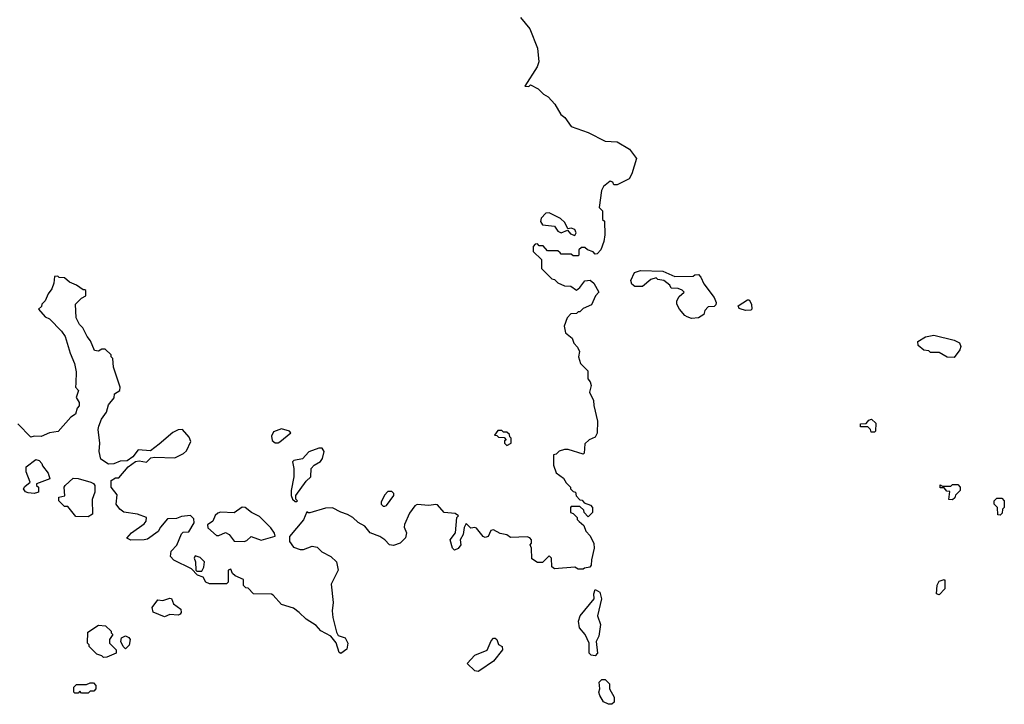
# Model space of a CAD drawing. Extents: x 1861455 to 2058065, y 200073 to 437907.
# Tile 429 of 574: x 2022960 to 2028770, y 333363 to 337404. Entities that reach past the tile are written whole.
import ezdxf

# ---------------------------------------------------------------- set-up
doc = ezdxf.new("R2010")
doc.units = 0

msp = doc.modelspace()

# ---------------------------------------------------------------- linework, layer by layer
at = {"layer": '0CON05XD'}
for points in [[(2025915.9, 337415.9), (2025970.7, 337350.7), (2026016.1, 337236.1), (2026023.3, 337155), (2026013.6, 337126.4), (2025941.7, 337011.7), (2025965, 337010), (2025975, 337020), (2026020, 336995), (2026050, 336965), (2026079.3, 336949.3), (2026117.5, 336905), (2026153.6, 336843.6), (2026176.4, 336826.4), (2026215, 336772.5), (2026315, 336737.5), (2026415, 336687.5), (2026485, 336682.5), (2026559.3, 336639.3), (2026600, 336585), (2026572.5, 336495), (2026556.4, 336463.6), (2026485, 336430), (2026465, 336430), (2026460, 336445), (2026445, 336450), (2026405, 336420), (2026392.5, 336395), (2026380, 336295), (2026400, 336275), (2026400, 336225), (2026410, 336215), (2026412.5, 336135), (2026407.5, 336095), (2026390, 336045), (2026368.3, 336021.7), (2026355, 336020), (2026343, 336033), (2026310, 336045), (2026295, 336060), (2026275, 336060), (2026260, 336045), (2026260, 336015), (2026255, 336010), (2026225, 336010), (2026215, 336020), (2026155, 336020), (2026148.3, 336028.3), (2026135, 336040), (2026075, 336040), (2026048.3, 336068.3), (2026025, 336070), (2026015, 336080), (2026001.7, 336078.3), (2025990, 336065), (2025990, 336035), (2026038.3, 335988.3), (2026040, 335935), (2026100, 335875), (2026115, 335870), (2026135, 335850), (2026175, 335832.5), (2026211.7, 335831.7), (2026245, 335807.5), (2026265, 335823.3), (2026295, 335862.5), (2026327, 335867), (2026348.3, 335848.3), (2026377.5, 335795), (2026357.5, 335775), (2026335, 335720), (2026285, 335700), (2026265, 335680), (2026255, 335680), (2026245, 335670), (2026211.7, 335668.3), (2026190, 335645), (2026172.5, 335595), (2026180, 335555), (2026220, 335525), (2026230, 335495), (2026251.7, 335471.7), (2026262.5, 335445), (2026257.5, 335415), (2026270, 335375), (2026311.7, 335331.7), (2026312.5, 335285), (2026327, 335267), (2026332.5, 335245), (2026322.5, 335205), (2026346.4, 335156.4), (2026347, 335127), (2026368.8, 335035), (2026367, 334963), (2026355, 334940), (2026320, 334925), (2026295, 334900), (2026290, 334845), (2026285, 334840), (2026197, 334867), (2026175, 334867.5), (2026143, 334857), (2026125, 334840), (2026110, 334835), (2026110, 334775), (2026125, 334730), (2026168.3, 334698.3), (2026185, 334670), (2026210, 334645), (2026210, 334635), (2026225, 334620), (2026240, 334615), (2026243, 334593), (2026265, 334570), (2026278.3, 334568.3), (2026291.7, 334551.7), (2026328.3, 334538.3), (2026340, 334525), (2026340, 334495), (2026315, 334470), (2026290, 334495), (2026288.3, 334508.3), (2026265, 334530), (2026215, 334530), (2026210, 334525), (2026210, 334495), (2026225, 334490), (2026250, 334465), (2026250, 334455), (2026261.7, 334441.7), (2026288.3, 334418.3), (2026300, 334385), (2026327, 334357), (2026347.5, 334312.5), (2026350, 334285), (2026333.6, 334216.4), (2026332.5, 334185), (2026325, 334172.5), (2026293, 334167), (2026285, 334160), (2026255, 334160), (2026235, 334172.5), (2026115, 334162.5), (2026100, 334175), (2026097.5, 334225), (2026085, 334240), (2026045, 334200), (2026015, 334200), (2025981.7, 334221.7), (2025980, 334285), (2025972.5, 334305), (2025980, 334315), (2025980, 334335), (2025970, 334345), (2025955, 334352.5), (2025857, 334347), (2025833.9, 334363.9), (2025795, 334370.8), (2025755, 334392.5), (2025740, 334390), (2025725, 334353.3), (2025707, 334347), (2025694.1, 334354.1), (2025655, 334402.5), (2025645, 334407.5), (2025623, 334403), (2025595, 334430), (2025583.6, 334406.4), (2025576.2, 334365), (2025558.8, 334335), (2025562.5, 334305), (2025547.7, 334282.3), (2025525, 334273.3), (2025514, 334285), (2025500, 334335), (2025532.5, 334375), (2025540, 334465), (2025550, 334475), (2025529.3, 334489.3), (2025465, 334496), (2025425, 334540), (2025415, 334543.3), (2025375, 334536.7), (2025305, 334542.5), (2025292.5, 334535), (2025259.3, 334490.7), (2025230, 334425), (2025228.3, 334408.3), (2025243.3, 334375), (2025236.2, 334345), (2025205, 334313.8), (2025165, 334301.2), (2025142.5, 334305), (2025115, 334333.8), (2025085, 334353.8), (2025027.5, 334375), (2024996.2, 334415), (2024957.3, 334437.3), (2024925.8, 334465.8), (2024895, 334483.3), (2024855, 334496.7), (2024805, 334523.3), (2024765, 334521.2), (2024673, 334493), (2024662.5, 334492.5), (2024655, 334500), (2024635, 334452.5), (2024553, 334353), (2024552.5, 334325), (2024575, 334290), (2024615, 334277.5), (2024635, 334277.5), (2024685, 334296.7), (2024715, 334290), (2024742.7, 334262.7), (2024795.8, 334235.8), (2024828.8, 334205), (2024838.8, 334155), (2024798.3, 334071.7), (2024809.2, 333965), (2024804.4, 333915), (2024807.8, 333875), (2024829.2, 333789.2), (2024839.3, 333769.3), (2024881.2, 333755), (2024895.8, 333724.2), (2024890.4, 333689.5), (2024855, 333662.5), (2024845, 333670), (2024827, 333727), (2024796.4, 333766.4), (2024737, 333797), (2024709.3, 333829.3), (2024650, 333865), (2024610, 333905), (2024575, 333930), (2024505, 333952.5), (2024455, 334007.5), (2024445, 334012.5), (2024340, 334015), (2024308.3, 334048.3), (2024295, 334050), (2024280, 334065), (2024280, 334100), (2024231.2, 334121.2), (2024216.7, 334135), (2024205, 334160), (2024190, 334155), (2024190, 334085), (2024180, 334075), (2024080, 334075)], [(2026235, 336130), (2026243.3, 336145), (2026236.7, 336165), (2026215, 336173.3), (2026195, 336170), (2026176.5, 336206.5), (2026150.4, 336230.4), (2026085, 336264), (2026065, 336261.2), (2026037.8, 336232.2), (2026032.2, 336212.2), (2026045, 336192.5), (2026116, 336186), (2026135.7, 336155.7), (2026155, 336146), (2026191.7, 336161.7), (2026209.6, 336139.5), (2026235, 336130)], [(2024080, 334075), (2024057.5, 334085), (2024043, 334113), (2024010, 334125), (2023973, 334163), (2023870, 334215), (2023850, 334235), (2023853, 334267), (2023887, 334303), (2023915, 334370), (2023925, 334380), (2023958.3, 334381.7), (2023990, 334435), (2023988.3, 334458.3), (2023967, 334477), (2023915, 334472.5), (2023885, 334460), (2023833, 334457), (2023790.7, 334409.3), (2023776.4, 334383.6), (2023715, 334338.8), (2023695, 334333.3), (2023615, 334332.5), (2023593, 334343), (2023620, 334375), (2023695, 334428), (2023705.8, 334445), (2023708.8, 334465), (2023655, 334486.2), (2023575, 334498), (2023550, 334515), (2023530, 334545), (2023535, 334600), (2023500, 334645), (2023500, 334685), (2023525, 334700), (2023545, 334700), (2023600, 334765), (2023643, 334797), (2023665, 334800), (2023707.5, 334792.5), (2023733, 334817), (2023755, 334822.5), (2023875, 334817.5), (2023926.1, 334843.9), (2023945, 334860), (2023970, 334915), (2023960.7, 334940.7), (2023920, 334985), (2023895, 334983.3), (2023862.7, 334967.3), (2023782.3, 334897.7), (2023731.7, 334858.3), (2023660, 334865), (2023626.7, 334823.3), (2023595, 334800), (2023552.3, 334797.7), (2023515, 334782.5), (2023485, 334780), (2023439.3, 334809.3), (2023428.8, 334855), (2023433.8, 334905), (2023423.3, 334985), (2023427.5, 335005), (2023443, 335047), (2023471.7, 335088.3), (2023485, 335130), (2023517, 335173), (2023520, 335195), (2023550, 335215), (2023552.5, 335235), (2023513, 335353), (2023510, 335405), (2023500, 335415), (2023500, 335425), (2023465, 335460), (2023445, 335460), (2023425, 335447.5), (2023400.7, 335450.7), (2023378.3, 335508.3), (2023357.5, 335535), (2023332.5, 335585), (2023312.5, 335605), (2023292.5, 335645), (2023290, 335725), (2023325, 335760), (2023350, 335775), (2023350, 335805), (2023345, 335810), (2023335, 335810), (2023295, 335837.5), (2023253.8, 335853.8), (2023225, 335880), (2023193, 335883), (2023185, 335890), (2023165, 335887.5), (2023161.7, 335848.3), (2023150, 335815), (2023127.5, 335785), (2023110, 335745), (2023090, 335725), (2023088.3, 335711.7), (2023070, 335695), (2023110.7, 335650.7), (2023135, 335637.5), (2023207.5, 335565), (2023227.5, 335535), (2023257.5, 335435), (2023283.3, 335375), (2023293.3, 335325), (2023291.7, 335258.3), (2023290, 335235), (2023307.5, 335215), (2023292.5, 335175), (2023310, 335145), (2023310, 335125), (2023298.3, 335111.7), (2023290, 335075), (2023261.7, 335058.3), (2023187, 334973), (2023135, 334966.2), (2023085.9, 334944.1), (2023045, 334946.7), (2023025, 334940), (2022949.3, 335019.3)], [(2026925, 335640), (2026899.3, 335649.3), (2026885, 335657.5), (2026852.5, 335695), (2026837.5, 335725), (2026837.5, 335745), (2026850.7, 335769.3), (2026880, 335795), (2026868.3, 335808.3), (2026845, 335817.5), (2026805, 335820), (2026796.4, 335836.4), (2026760, 335865), (2026725, 335870), (2026715, 335880), (2026685, 335870), (2026635, 335828.8), (2026589.6, 335829.5), (2026572.5, 335842.5), (2026567.1, 335865), (2026588.3, 335911.7), (2026623.3, 335923.3), (2026755, 335920), (2026825, 335887.5), (2026935, 335890), (2026943, 335897), (2026965, 335900), (2026980, 335885), (2026997.5, 335845), (2027057.5, 335765), (2027070, 335735), (2027068.3, 335721.7), (2027058.3, 335711.7), (2027021.7, 335708.3), (2027003, 335687), (2026996.4, 335663.6), (2026965, 335643.3), (2026925, 335640)], [(2027245, 335687.5), (2027223, 335693), (2027205, 335700), (2027200, 335715), (2027255, 335750), (2027265, 335750), (2027277.5, 335725), (2027280, 335695), (2027275, 335690), (2027245, 335687.5)], [(2028475, 335410), (2028433, 335413), (2028385, 335440), (2028335, 335440), (2028325, 335450), (2028295, 335452.5), (2028261.7, 335481.7), (2028260, 335505), (2028305, 335532.5), (2028355, 335542.5), (2028475, 335512.5), (2028506.4, 335496.4), (2028512.5, 335475), (2028507.5, 335455), (2028475, 335410)], [(2028005, 334970), (2027985, 334970), (2027980, 334985), (2027965, 335000), (2027921.7, 335001.7), (2027921.7, 335018.3), (2027955, 335020), (2027970.7, 335039.3), (2027987, 335047), (2028011.7, 335021.7), (2028010, 334975), (2028005, 334970)], [(2024485, 334906.7), (2024495, 334913.3), (2024560, 334965), (2024552.5, 334975), (2024505, 334988.6), (2024458, 334972), (2024446.7, 334945), (2024449.3, 334919.3), (2024467, 334907), (2024485, 334906.7)], [(2025835, 334890), (2025860, 334905), (2025860, 334935), (2025851.7, 334941.7), (2025850, 334955), (2025835, 334970), (2025815, 334970), (2025805, 334980), (2025781.7, 334978.3), (2025761.7, 334951.7), (2025775, 334950), (2025785, 334940), (2025818.3, 334938.3), (2025830, 334925), (2025821.7, 334918.3), (2025820, 334905), (2025835, 334890)], [(2024595, 334560), (2024600, 334565), (2024590, 334575), (2024590, 334595), (2024650.7, 334679.3), (2024677.5, 334705), (2024680, 334755), (2024696.7, 334775), (2024735, 334796.7), (2024746.9, 334813.1), (2024755.8, 334855), (2024745, 334875.6), (2024725, 334875.5), (2024665.8, 334854.2), (2024628.3, 334811.7), (2024578.3, 334801.7), (2024570, 334795), (2024577.5, 334755), (2024577.5, 334705), (2024562.5, 334625), (2024562.5, 334595), (2024570, 334575), (2024585, 334560), (2024595, 334560)], [(2023045, 334607.5), (2023010.7, 334610.7), (2022995, 334617.5), (2022982.5, 334635), (2022990.7, 334649.3), (2023022.5, 334675), (2022997.5, 334735), (2022997.5, 334765), (2023055, 334807.5), (2023075, 334802.5), (2023090, 334785), (2023095, 334770), (2023128.3, 334728.3), (2023137.5, 334695), (2023060, 334665), (2023060, 334655), (2023070, 334645), (2023070, 334615), (2023065, 334612.5), (2023045, 334607.5)], [(2023365, 334470), (2023291.7, 334471.7), (2023245, 334530), (2023225, 334530), (2023190, 334565), (2023190, 334585), (2023227, 334593), (2023222.5, 334645), (2023227.5, 334655), (2023275, 334697.5), (2023305, 334696.7), (2023380, 334675), (2023396.4, 334666.4), (2023403.3, 334655), (2023402.5, 334615), (2023387, 334573), (2023390, 334485), (2023365, 334470)], [(2028465, 334570), (2028443, 334573), (2028448.3, 334618.3), (2028431.7, 334621.7), (2028415, 334640), (2028391.7, 334641.7), (2028391.7, 334658.3), (2028405, 334650), (2028455, 334650), (2028465, 334660), (2028495, 334660), (2028510, 334645), (2028510, 334625), (2028481.7, 334598.3), (2028478.3, 334581.7), (2028465, 334570)], [(2025115, 334532.5), (2025125, 334537.5), (2025167.5, 334595), (2025168.3, 334608.3), (2025155, 334620), (2025131.7, 334618.3), (2025113, 334597), (2025093, 334557), (2025092.5, 334545), (2025105, 334532.5), (2025115, 334532.5)], [(2028745, 334480), (2028731.7, 334481.7), (2028730, 334525), (2028710, 334545), (2028710, 334565), (2028725, 334580), (2028755, 334580), (2028770, 334565), (2028770, 334525), (2028760, 334515), (2028758.3, 334491.7), (2028745, 334480)], [(2024285, 334323.8), (2024300.7, 334329.3), (2024325, 334353.3), (2024385, 334331.2), (2024467.5, 334355), (2024463.3, 334373.3), (2024442.5, 334405), (2024375, 334472.5), (2024327.5, 334495), (2024290, 334525), (2024273, 334527), (2024226.4, 334493.6), (2024145, 334496.7), (2024128.3, 334491.7), (2024113, 334477), (2024100, 334445), (2024068.3, 334421.7), (2024070, 334405), (2024120.4, 334360.5), (2024135, 334358.8), (2024175, 334377.5), (2024195.7, 334365.7), (2024226.1, 334326.1), (2024285, 334323.8)], [(2024035, 334150), (2024047, 334173), (2024050, 334205), (2024025, 334230), (2023995, 334240), (2023990, 334225), (2023997.5, 334205), (2024000, 334155), (2024005, 334150), (2024035, 334150)], [(2028385, 334010), (2028370, 334015), (2028373, 334067), (2028385, 334090), (2028415, 334100), (2028420, 334095), (2028420, 334045), (2028385, 334010)], [(2026355, 333650), (2026333, 333653), (2026320, 333665), (2026320, 333725), (2026296.1, 333776.1), (2026263.3, 333815), (2026257.5, 333855), (2026267.5, 333885), (2026350, 333985), (2026347.5, 334015), (2026355, 334040), (2026382.5, 334025), (2026392.5, 333985), (2026370, 333885), (2026386.7, 333835), (2026376.7, 333765), (2026362.5, 333735), (2026370, 333665), (2026355, 333650)], [(2023815, 333880), (2023747, 333907), (2023742.5, 333935), (2023775, 333980), (2023805, 333976.2), (2023845, 333990), (2023855, 333987.5), (2023867, 333957), (2023910, 333925), (2023912.5, 333905), (2023907.5, 333895), (2023895, 333890), (2023845, 333893.3), (2023815, 333880)], [(2023455, 333640), (2023445, 333650), (2023415, 333660), (2023370, 333705), (2023370, 333715), (2023360, 333725), (2023361.7, 333788.3), (2023425, 333830), (2023467, 333827), (2023500, 333795), (2023500, 333785), (2023510, 333775), (2023490, 333745), (2023490, 333725), (2023530, 333685), (2023530, 333665), (2023475, 333642.5), (2023455, 333640)], [(2023585, 333690), (2023570, 333705), (2023557.5, 333735), (2023560, 333755), (2023585, 333766.7), (2023605, 333757.5), (2023612.5, 333745), (2023606.7, 333713.3), (2023585, 333690)], [(2025665, 333557.5), (2025645, 333560), (2025600, 333605), (2025646.4, 333653.6), (2025717.7, 333682.3), (2025741.7, 333738.3), (2025755, 333753.8), (2025765, 333754), (2025775.8, 333745), (2025786.2, 333716.2), (2025807.5, 333705), (2025808, 333685), (2025755, 333618.8), (2025675, 333562.5), (2025665, 333557.5)], [(2026455, 333363.3), (2026435, 333363.3), (2026405, 333377.5), (2026382.5, 333415), (2026377.5, 333435), (2026382.5, 333455), (2026380, 333495), (2026395, 333510), (2026415, 333510), (2026440, 333485), (2026440, 333455), (2026467.5, 333405), (2026467.5, 333375), (2026455, 333363.3)], [(2023365, 333430), (2023325, 333430), (2023315, 333440), (2023305, 333430), (2023285, 333430), (2023280, 333435), (2023280, 333465), (2023295, 333480), (2023355, 333480), (2023375, 333490), (2023395, 333490), (2023410, 333475), (2023410, 333455), (2023398.3, 333441.7), (2023375, 333440), (2023365, 333430)]]:
    msp.add_lwpolyline(points, dxfattribs=at)

doc.saveas('drawing.dxf')
